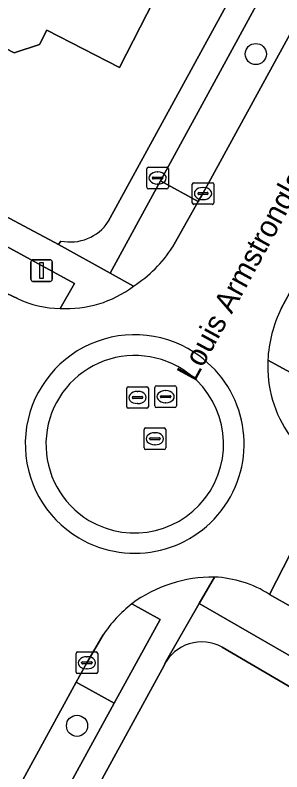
# Model space of a CAD drawing. Extents: x 160455 to 162082, y 388339 to 389736.
# Drawn here: x 160773.68 to 160786, y 389389.53 to 389424.51 of the extents above; entities that cross this region are included whole.
import ezdxf

# ---------------------------------------------------------------- set-up
doc = ezdxf.new("R2010")
doc.units = 0
for name, color, linetype in [('IMGEO_Boom', 7, 'Continuous'), ('IMGEO_Brandkraan', 7, 'Continuous'), ('IMGEO_Erf', 7, 'Continuous'), ('IMGEO_Groenvoorziening', 7, 'Continuous'), ('IMGEO_Kolk', 7, 'Continuous'), ('IMGEO_Lichtmast', 7, 'Continuous'), ('IMGEO_Openbare_ruimte_label', 7, 'Continuous'), ('IMGEO_Pand', 7, 'Continuous'), ('IMGEO_Parkeervlak_open', 7, 'Continuous'), ('IMGEO_Rijbaan_lokaal_gesloten', 7, 'Continuous'), ('IMGEO_Rijbaan_lokaal_open', 7, 'Continuous'), ('IMGEO_Rioolput', 7, 'Continuous'), ('IMGEO_Voetpad_open', 7, 'Continuous')]:
    doc.layers.add(name, color=color, linetype=linetype)

msp = doc.modelspace()

# ---------------------------------------------------------------- linework, layer by layer
at = {"layer": 'IMGEO_Boom'}
for centre in [(160784.8, 389422.714), (160776.544, 389391.659)]:
    msp.add_circle(centre, 0.489, dxfattribs=at)
at = {"layer": 'IMGEO_Brandkraan'}
for p, q in [((160779.763, 389416.557), (160779.763, 389417.409)), ((160779.838, 389417.483), (160780.69, 389417.483)), ((160780.251, 389417.263), (160780.276, 389417.263)), ((160780.764, 389417.409), (160780.764, 389416.557)), ((160780.022, 389416.977), (160780.022, 389416.989)), ((160780.46, 389416.94), (160780.062, 389416.94)), ((160780.065, 389417.026), (160780.463, 389417.026)), ((160780.506, 389416.989), (160780.506, 389416.977)), ((160780.69, 389416.483), (160779.838, 389416.483)), ((160780.274, 389416.703), (160780.249, 389416.703))]:
    msp.add_line(p, q, dxfattribs=at)
for points in [[(160779.763, 389416.557), (160779.763, 389417.409)], [(160779.838, 389417.483), (160780.69, 389417.483)], [(160780.764, 389417.409), (160780.764, 389416.557)], [(160780.69, 389416.483), (160779.838, 389416.483)]]:
    msp.add_lwpolyline(points, dxfattribs=at)
for centre, radius, start, end in [((160779.84, 389417.407), 0.0765, 91.552, 178.448), ((160779.84, 389417.407), 0.0765, 91.552, 178.448), ((160780.688, 389417.407), 0.0765, 1.552, 88.448), ((160780.688, 389417.407), 0.0765, 1.552, 88.448), ((160780.062, 389416.986), 0.0403, 85.8775, 175.7526), ((160780.059, 389416.976), 0.0366, 178.938, 274.7102), ((160780.463, 389416.983), 0.043, 264.8664, 352.4533), ((160780.467, 389416.988), 0.0386, 1.7309, 96.639), ((160779.84, 389416.559), 0.0765, 181.552, 268.448), ((160779.84, 389416.559), 0.0765, 181.552, 268.448), ((160780.688, 389416.559), 0.0765, 271.552, 358.448), ((160780.688, 389416.559), 0.0765, 271.552, 358.448)]:
    msp.add_arc(centre, radius, start, end, dxfattribs=at)
for centre, major_axis, ratio, start_param, end_param in [((160780.25, 389416.983), (-0.387, 0.002), 0.722429, 4.712389, 7.853982), ((160780.275, 389416.983), (-0.39, 0.002), 0.717154, 1.570796, 4.712389)]:
    msp.add_ellipse(centre, major_axis=major_axis, ratio=ratio, start_param=start_param, end_param=end_param, dxfattribs=at)
at = {"layer": 'IMGEO_Erf'}
for points in [[(160777.988, 389414.97), (160805.021, 389464.438)], [(160754.547, 389424.496), (160760.627, 389421.527), (160771.811, 389415.969), (160775.693, 389413.905), (160775.8, 389414.069)], [(160798.007, 389386.638), (160783.243, 389395.294)], [(160780.566, 389394.453), (160752.2, 389342.566), (160752.041, 389341.508), (160752.332, 389340.518), (160752.954, 389339.775), (160753.034, 389339.673), (160758.388, 389336.534), (160766.683, 389331.624)]]:
    msp.add_lwpolyline(points, dxfattribs=at)
msp.add_lwpolyline([(160776.556, 389443.514), (160785.15, 389439.112), (160783.239, 389435.39), (160784.869, 389434.553), (160782.628, 389430.172), (160780.72, 389426.443), (160778.498, 389422.099), (160775.152, 389423.813), (160774.815, 389423.155), (160773.645, 389422.777), (160771.607, 389423.822), (160771.28, 389424.966), (160771.617, 389425.624), (160768.27, 389427.338)], close=True, dxfattribs=at)
for centre, radius, start, end in [((160776.228, 389416.136), 2.111, 258.288, 326.4749), ((160782.301, 389393.611), 1.929, 60.7631, 154.1179)]:
    msp.add_arc(centre, radius, start, end, dxfattribs=at)
at = {"layer": 'IMGEO_Groenvoorziening'}
for points in [[(160780.393, 389416.846), (160778.069, 389412.588)], [(160782.136, 389415.901), (160780.393, 389416.846)], [(160780.954, 389413.786), (160782.136, 389415.901)], [(160775.759, 389410.952), (160776.422, 389412.113), (160771.736, 389414.658), (160770.826, 389412.879), (160773.073, 389411.755), (160773.796, 389411.409)], [(160785.355, 389408.558), (160786.568, 389407.894), (160788.924, 389412.219), (160787.174, 389413.168), (160785.978, 389410.955)], [(160778.069, 389412.588), (160779.149, 389411.979)], [(160782.889, 389398.537), (160782.182, 389397.308), (160786.61, 389394.752), (160787.611, 389396.472), (160786.525, 389397.114), (160785.436, 389397.734)], [(160780.381, 389396.575), (160779.071, 389397.299)], [(160777.744, 389395.859), (160776.999, 389394.57), (160776.51, 389393.682), (160778.256, 389392.704), (160780.381, 389396.575)]]:
    msp.add_lwpolyline(points, dxfattribs=at)
for centre, radius, start, end in [((160775.759, 389417.17), 6.2, 303.1458, 326.9176), ((160775.828, 389415.694), 4.742, 244.626, 269.1632), ((160791.328, 389408.285), 5.979, 153.4776, 177.3838), ((160782.616, 389393.229), 5.315, 57.9511, 87.0516), ((160783.087, 389392.267), 6.438, 128.5914, 146.0857)]:
    msp.add_arc(centre, radius, start, end, dxfattribs=at)
at = {"layer": 'IMGEO_Kolk'}
for p, q in [((160781.861, 389415.84), (160781.861, 389416.692)), ((160781.936, 389416.766), (160782.788, 389416.766)), ((160782.349, 389416.546), (160782.374, 389416.546)), ((160782.862, 389416.692), (160782.862, 389415.84)), ((160782.12, 389416.26), (160782.12, 389416.272)), ((160782.558, 389416.223), (160782.16, 389416.223)), ((160782.163, 389416.309), (160782.561, 389416.309)), ((160782.604, 389416.272), (160782.604, 389416.26)), ((160782.372, 389415.986), (160782.347, 389415.986)), ((160782.788, 389415.766), (160781.936, 389415.766)), ((160776.497, 389394.145), (160776.497, 389394.997)), ((160776.572, 389395.071), (160777.424, 389395.071)), ((160776.985, 389394.851), (160777.01, 389394.851)), ((160777.498, 389394.997), (160777.498, 389394.145)), ((160776.756, 389394.565), (160776.756, 389394.577)), ((160777.194, 389394.528), (160776.796, 389394.528)), ((160776.799, 389394.614), (160777.197, 389394.614)), ((160777.24, 389394.577), (160777.24, 389394.565)), ((160777.008, 389394.291), (160776.983, 389394.291)), ((160777.424, 389394.071), (160776.572, 389394.071))]:
    msp.add_line(p, q, dxfattribs=at)
for points in [[(160781.861, 389415.84), (160781.861, 389416.692)], [(160781.936, 389416.766), (160782.788, 389416.766)], [(160782.862, 389416.692), (160782.862, 389415.84)], [(160782.788, 389415.766), (160781.936, 389415.766)], [(160776.497, 389394.145), (160776.497, 389394.997)], [(160776.572, 389395.071), (160777.424, 389395.071)], [(160777.498, 389394.997), (160777.498, 389394.145)], [(160777.424, 389394.071), (160776.572, 389394.071)]]:
    msp.add_lwpolyline(points, dxfattribs=at)
for centre, radius, start, end in [((160781.938, 389416.69), 0.0765, 91.552, 178.448), ((160781.938, 389416.69), 0.0765, 91.552, 178.448), ((160782.786, 389416.69), 0.0765, 1.552, 88.448), ((160782.786, 389416.69), 0.0765, 1.552, 88.448), ((160782.16, 389416.269), 0.0403, 85.8775, 175.7526), ((160782.157, 389416.259), 0.0366, 178.938, 274.7102), ((160782.561, 389416.266), 0.043, 264.8664, 352.4533), ((160782.565, 389416.271), 0.0386, 1.7309, 96.639), ((160781.938, 389415.842), 0.0765, 181.552, 268.448), ((160781.938, 389415.842), 0.0765, 181.552, 268.448), ((160782.786, 389415.842), 0.0765, 271.552, 358.448), ((160782.786, 389415.842), 0.0765, 271.552, 358.448), ((160776.574, 389394.995), 0.0765, 91.552, 178.448), ((160776.574, 389394.995), 0.0765, 91.552, 178.448), ((160777.422, 389394.995), 0.0765, 1.552, 88.448), ((160777.422, 389394.995), 0.0765, 1.552, 88.448), ((160776.796, 389394.574), 0.0403, 85.8775, 175.7526), ((160776.793, 389394.564), 0.0366, 178.938, 274.7102), ((160777.197, 389394.571), 0.043, 264.8664, 352.4533), ((160777.201, 389394.576), 0.0386, 1.7309, 96.639), ((160776.574, 389394.147), 0.0765, 181.552, 268.448), ((160776.574, 389394.147), 0.0765, 181.552, 268.448), ((160777.422, 389394.147), 0.0765, 271.552, 358.448), ((160777.422, 389394.147), 0.0765, 271.552, 358.448)]:
    msp.add_arc(centre, radius, start, end, dxfattribs=at)
for centre, major_axis, ratio, start_param, end_param in [((160782.348, 389416.266), (-0.387, 0.002), 0.722429, 4.712389, 7.853982), ((160782.373, 389416.266), (-0.39, 0.002), 0.717154, 1.570796, 4.712389), ((160776.984, 389394.571), (-0.387, 0.002), 0.722429, 4.712389, 7.853982), ((160777.009, 389394.571), (-0.39, 0.002), 0.717154, 1.570796, 4.712389)]:
    msp.add_ellipse(centre, major_axis=major_axis, ratio=ratio, start_param=start_param, end_param=end_param, dxfattribs=at)
at = {"layer": 'IMGEO_Lichtmast'}
for p, q in [((160774.409, 389412.305), (160774.409, 389413.105)), ((160774.409, 389413.105), (160774.409, 389412.305)), ((160774.509, 389413.205), (160775.299, 389413.205)), ((160775.299, 389413.205), (160774.509, 389413.205)), ((160775.399, 389413.105), (160775.399, 389412.305)), ((160775.399, 389412.305), (160775.399, 389413.105)), ((160775.299, 389412.205), (160774.509, 389412.205)), ((160774.509, 389412.205), (160775.299, 389412.205))]:
    msp.add_line(p, q, dxfattribs=at)
msp.add_lwpolyline([(160774.829, 389413.08), (160774.979, 389413.08), (160774.979, 389412.33), (160774.829, 389412.33), (160774.829, 389413.08)], dxfattribs=at)
for centre, start, end in [((160774.509, 389413.105), 90, 180), ((160774.509, 389413.105), 90, 180), ((160775.299, 389413.105), 0, 90), ((160775.299, 389413.105), 360, 90), ((160774.509, 389412.305), 180, 270), ((160774.509, 389412.305), 180, 270), ((160775.299, 389412.305), 270, 0), ((160775.299, 389412.305), 270, 0)]:
    msp.add_arc(centre, 0.1, start, end, dxfattribs=at)
at = {"layer": 'IMGEO_Pand'}
msp.add_lwpolyline([(160780.72, 389426.443), (160782.628, 389430.172), (160784.869, 389434.553), (160783.239, 389435.39), (160785.15, 389439.112), (160776.556, 389443.514), (160768.27, 389427.338), (160771.617, 389425.624), (160771.28, 389424.966), (160771.607, 389423.822), (160773.645, 389422.777), (160774.815, 389423.155), (160775.152, 389423.813), (160778.498, 389422.099)], close=True, dxfattribs=at)
at = {"layer": 'IMGEO_Parkeervlak_open'}
for points in [[(160780.393, 389416.846), (160782.136, 389415.901), (160782.36, 389416.267), (160789.417, 389429.206), (160790.801, 389431.756), (160789.037, 389432.715)], [(160776.51, 389393.682), (160767.166, 389376.593), (160762.993, 389368.942), (160764.733, 389367.956), (160778.256, 389392.704)]]:
    msp.add_lwpolyline(points, close=True, dxfattribs=at)
at = {"layer": 'IMGEO_Rijbaan_lokaal_gesloten'}
for points in [[(160807.049, 389461.561), (160806.445, 389460.361), (160798.554, 389446.052), (160792.47, 389434.831), (160790.801, 389431.756), (160789.417, 389429.206), (160782.36, 389416.267), (160782.136, 389415.901), (160780.954, 389413.786)], [(160785.978, 389410.955), (160787.174, 389413.168), (160787.361, 389413.53), (160794.137, 389425.921)], [(160773.796, 389411.409), (160773.073, 389411.755), (160770.826, 389412.879), (160768.073, 389407.194), (160769.862, 389406.279), (160770.282, 389406.045)], [(160785.436, 389397.734), (160788.278, 389403.296)], [(160814.445, 389387.468), (160805.366, 389393.166), (160804.263, 389393.836), (160801.292, 389395.629), (160800.775, 389395.945), (160797.793, 389397.727), (160790.437, 389402.034), (160790.231, 389402.145), (160788.278, 389403.296), (160785.436, 389397.734), (160786.525, 389397.114), (160787.611, 389396.472), (160794.349, 389392.528), (160797.352, 389390.752), (160799.932, 389389.209)], [(160755.103, 389354.5), (160756.439, 389356.923), (160761.21, 389365.665), (160762.993, 389368.942), (160767.166, 389376.593), (160776.51, 389393.682), (160776.999, 389394.57), (160777.744, 389395.859)]]:
    msp.add_lwpolyline(points, dxfattribs=at)
for centre, radius, start, end in [((160775.759, 389417.17), 6.2, 303.1458, 326.9176), ((160776.056, 389416.081), 5.137, 266.6882, 307.0201), ((160775.828, 389415.694), 4.742, 244.626, 269.1632), ((160791.328, 389408.285), 5.979, 153.4776, 177.3838), ((160779.202, 389404.687), 5.05, 56.9825, 239.3171), ((160779.207, 389404.684), 5.05, 239.2481, 57.0514), ((160790.857, 389408.267), 5.509, 176.9771, 215.7064), ((160782.839, 389392.184), 6.353, 89.55, 126.3809), ((160782.616, 389393.229), 5.315, 57.9511, 87.0516), ((160783.087, 389392.267), 6.438, 128.5914, 146.0857)]:
    msp.add_arc(centre, radius, start, end, dxfattribs=at)
at = {"layer": 'IMGEO_Rijbaan_lokaal_open'}
for centre, radius, start, end in [((160779.202, 389404.687), 5.05, 56.9825, 239.3171), ((160779.214, 389404.67), 4.107, 57.3616, 238.8923), ((160779.214, 389404.67), 4.107, 57.3616, 238.8923), ((160779.207, 389404.684), 5.05, 239.2481, 57.0514), ((160779.201, 389404.679), 4.107, 239.1069, 57.1471), ((160779.201, 389404.679), 4.107, 239.1069, 57.1471)]:
    msp.add_arc(centre, radius, start, end, dxfattribs=at)
at = {"layer": 'IMGEO_Rioolput'}
for p, q in [((160778.837, 389406.41), (160778.837, 389407.262)), ((160778.912, 389407.336), (160779.764, 389407.336)), ((160779.325, 389407.116), (160779.35, 389407.116)), ((160779.838, 389407.262), (160779.838, 389406.41)), ((160780.133, 389406.448), (160780.133, 389407.3)), ((160780.208, 389407.374), (160781.06, 389407.374)), ((160780.621, 389407.154), (160780.646, 389407.154)), ((160781.134, 389407.3), (160781.134, 389406.448)), ((160779.096, 389406.83), (160779.096, 389406.842)), ((160779.534, 389406.793), (160779.136, 389406.793)), ((160779.139, 389406.879), (160779.537, 389406.879)), ((160779.58, 389406.842), (160779.58, 389406.83)), ((160780.392, 389406.868), (160780.392, 389406.88)), ((160780.83, 389406.831), (160780.432, 389406.831)), ((160780.435, 389406.917), (160780.833, 389406.917)), ((160780.876, 389406.88), (160780.876, 389406.868)), ((160779.764, 389406.336), (160778.912, 389406.336)), ((160779.348, 389406.556), (160779.323, 389406.556)), ((160781.06, 389406.374), (160780.208, 389406.374)), ((160780.644, 389406.594), (160780.619, 389406.594)), ((160779.637, 389404.503), (160779.637, 389405.355)), ((160779.712, 389405.429), (160780.564, 389405.429)), ((160780.638, 389405.355), (160780.638, 389404.503)), ((160779.896, 389404.923), (160779.896, 389404.935)), ((160779.939, 389404.972), (160780.337, 389404.972)), ((160780.125, 389405.209), (160780.15, 389405.209)), ((160780.38, 389404.935), (160780.38, 389404.923)), ((160780.334, 389404.886), (160779.936, 389404.886)), ((160780.148, 389404.649), (160780.123, 389404.649)), ((160780.564, 389404.429), (160779.712, 389404.429))]:
    msp.add_line(p, q, dxfattribs=at)
for points in [[(160778.837, 389406.41), (160778.837, 389407.262)], [(160778.912, 389407.336), (160779.764, 389407.336)], [(160779.838, 389407.262), (160779.838, 389406.41)], [(160780.133, 389406.448), (160780.133, 389407.3)], [(160780.208, 389407.374), (160781.06, 389407.374)], [(160781.134, 389407.3), (160781.134, 389406.448)], [(160779.764, 389406.336), (160778.912, 389406.336)], [(160781.06, 389406.374), (160780.208, 389406.374)], [(160779.637, 389404.503), (160779.637, 389405.355)], [(160779.712, 389405.429), (160780.564, 389405.429)], [(160780.638, 389405.355), (160780.638, 389404.503)], [(160780.564, 389404.429), (160779.712, 389404.429)]]:
    msp.add_lwpolyline(points, dxfattribs=at)
for centre, radius, start, end in [((160778.914, 389407.26), 0.0765, 91.552, 178.448), ((160778.914, 389407.26), 0.0765, 91.552, 178.448), ((160779.762, 389407.26), 0.0765, 1.552, 88.448), ((160779.762, 389407.26), 0.0765, 1.552, 88.448), ((160780.21, 389407.298), 0.0765, 91.552, 178.448), ((160780.21, 389407.298), 0.0765, 91.552, 178.448), ((160781.058, 389407.298), 0.0765, 1.552, 88.448), ((160781.058, 389407.298), 0.0765, 1.552, 88.448), ((160779.136, 389406.839), 0.0403, 85.8775, 175.7526), ((160779.133, 389406.829), 0.0366, 178.938, 274.7102), ((160779.537, 389406.836), 0.043, 264.8664, 352.4533), ((160779.541, 389406.841), 0.0386, 1.7309, 96.639), ((160780.432, 389406.877), 0.0403, 85.8775, 175.7526), ((160780.429, 389406.867), 0.0366, 178.938, 274.7102), ((160780.833, 389406.874), 0.043, 264.8664, 352.4533), ((160780.837, 389406.879), 0.0386, 1.7309, 96.639), ((160778.914, 389406.412), 0.0765, 181.552, 268.448), ((160778.914, 389406.412), 0.0765, 181.552, 268.448), ((160779.762, 389406.412), 0.0765, 271.552, 358.448), ((160779.762, 389406.412), 0.0765, 271.552, 358.448), ((160780.21, 389406.45), 0.0765, 181.552, 268.448), ((160780.21, 389406.45), 0.0765, 181.552, 268.448), ((160781.058, 389406.45), 0.0765, 271.552, 358.448), ((160781.058, 389406.45), 0.0765, 271.552, 358.448), ((160779.714, 389405.353), 0.0765, 91.552, 178.448), ((160779.714, 389405.353), 0.0765, 91.552, 178.448), ((160780.562, 389405.353), 0.0765, 1.552, 88.448), ((160780.562, 389405.353), 0.0765, 1.552, 88.448), ((160779.936, 389404.932), 0.0403, 85.8775, 175.7526), ((160780.341, 389404.934), 0.0386, 1.7309, 96.639), ((160779.933, 389404.922), 0.0366, 178.938, 274.7102), ((160780.337, 389404.929), 0.043, 264.8664, 352.4533), ((160779.714, 389404.505), 0.0765, 181.552, 268.448), ((160779.714, 389404.505), 0.0765, 181.552, 268.448), ((160780.562, 389404.505), 0.0765, 271.552, 358.448), ((160780.562, 389404.505), 0.0765, 271.552, 358.448)]:
    msp.add_arc(centre, radius, start, end, dxfattribs=at)
for centre, major_axis, ratio, start_param, end_param in [((160779.324, 389406.836), (-0.387, 0.002), 0.722429, 4.712389, 7.853982), ((160779.349, 389406.836), (-0.39, 0.002), 0.717154, 1.570796, 4.712389), ((160780.62, 389406.874), (-0.387, 0.002), 0.722429, 4.712389, 7.853982), ((160780.645, 389406.874), (-0.39, 0.002), 0.717154, 1.570796, 4.712389), ((160780.124, 389404.929), (-0.387, 0.002), 0.722429, 4.712389, 7.853982), ((160780.149, 389404.929), (-0.39, 0.002), 0.717154, 1.570796, 4.712389)]:
    msp.add_ellipse(centre, major_axis=major_axis, ratio=ratio, start_param=start_param, end_param=end_param, dxfattribs=at)
at = {"layer": 'IMGEO_Voetpad_open'}
for points in [[(160805.021, 389464.438), (160777.988, 389414.97)], [(160775.8, 389414.069), (160775.693, 389413.905), (160778.069, 389412.588), (160780.393, 389416.846), (160789.037, 389432.715), (160790.7, 389435.744), (160805.317, 389462.512)], [(160754.572, 389423.14), (160756.776, 389422.061), (160759.898, 389420.533), (160771.736, 389414.658), (160776.422, 389412.113), (160775.759, 389410.952)], [(160779.149, 389411.979), (160778.069, 389412.588), (160775.693, 389413.905), (160771.811, 389415.969), (160760.627, 389421.527)], [(160789.351, 389406.35), (160786.568, 389407.894), (160785.355, 389408.558)], [(160780.566, 389394.453), (160780.633, 389394.604), (160782.182, 389397.308), (160782.889, 389398.537)], [(160779.071, 389397.299), (160780.381, 389396.575), (160778.256, 389392.704), (160764.733, 389367.956), (160762.975, 389364.708), (160752.016, 389344.702), (160750.129, 389341.257), (160748.016, 389342.413), (160747.989, 389341.052), (160749.543, 389340.208), (160748.511, 389338.329), (160749.122, 389336.954), (160750.601, 389339.623), (160752.2, 389342.566), (160780.566, 389394.453)], [(160786.61, 389394.752), (160782.182, 389397.308), (160780.633, 389394.604), (160780.566, 389394.453)], [(160783.243, 389395.294), (160798.007, 389386.638)]]:
    msp.add_lwpolyline(points, dxfattribs=at)
for centre, radius, start, end in [((160776.228, 389416.136), 2.111, 258.288, 326.4749), ((160776.056, 389416.081), 5.137, 266.6882, 307.0201), ((160790.857, 389408.267), 5.509, 176.9771, 215.7064), ((160782.839, 389392.184), 6.353, 89.55, 126.3809), ((160782.301, 389393.611), 1.929, 60.7631, 154.1179)]:
    msp.add_arc(centre, radius, start, end, dxfattribs=at)

# ---------------------------------------------------------------- texts
at = {"layer": 'IMGEO_Openbare_ruimte_label'}
msp.add_text('Louis Armstronglaan', height=1, rotation=61.385, dxfattribs=at).set_placement((160781.976, 389407.531))

doc.saveas('drawing.dxf')
